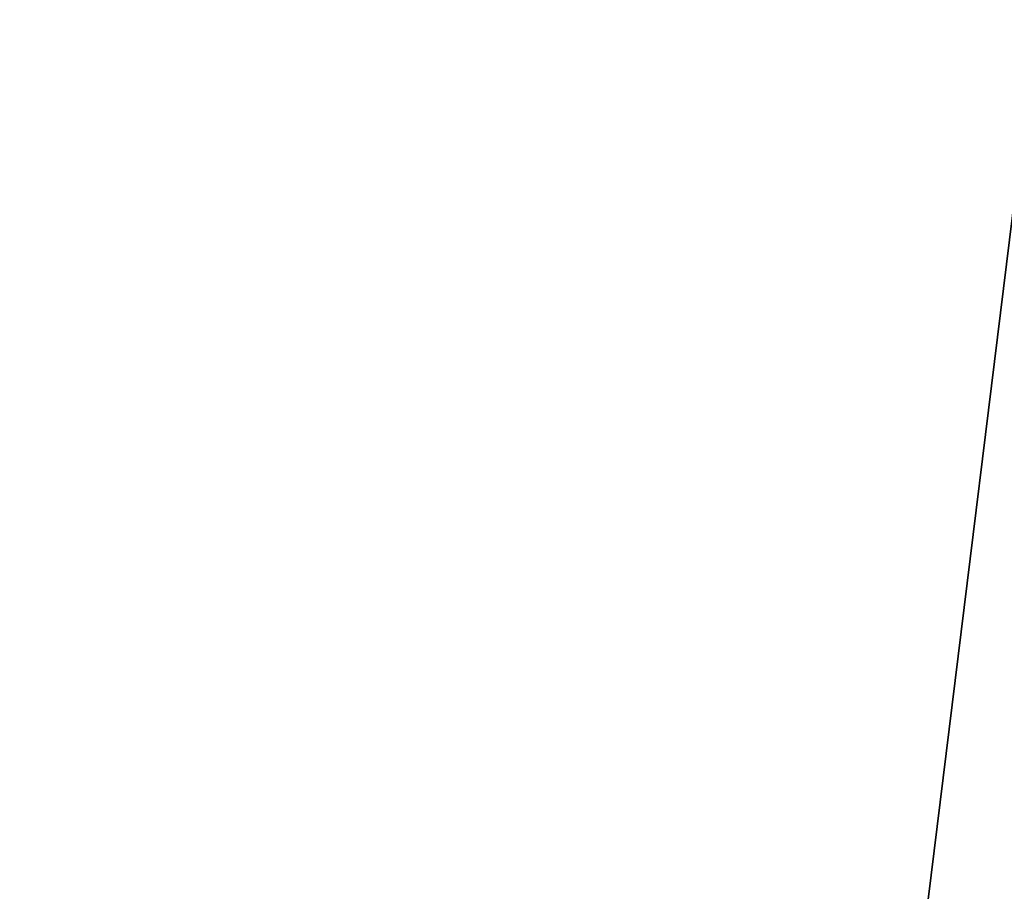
# Model space of a CAD drawing. Header units: metres. Extents: x -206 to 75, y -104 to 104.
# Tile 916 of 1056: x 12 to 26, y -17 to -5. Entities that reach past the tile are written whole.
import ezdxf

# ---------------------------------------------------------------- set-up
doc = ezdxf.new("R2010")
doc.units = ezdxf.units.M
doc.layers.add('solid_01_1-CONSUMER_THERM_B_125288', color=7, linetype='CONTINUOUS')

msp = doc.modelspace()

# ---------------------------------------------------------------- linework, layer by layer
at = {"layer": 'solid_01_1-CONSUMER_THERM_B_125288'}
for points in [[(-27.776106, 66.214066), (28.050987, 67.836098), (-27.757145, -66.232315)], [(28.050987, 67.836098), (-27.757065, -66.785934), (-27.757145, -66.232315)], [(28.050987, 67.836098), (27.851068, 67.319839), (-27.757065, -66.785934)], [(27.851068, 67.319839), (27.74942, 66.775635), (-27.757065, -66.785934)], [(27.74942, 66.775635), (-28.058632, -67.846397), (-27.858715, -67.330139)], [(27.74942, 66.775635), (27.749498, 66.222015), (-28.058632, -67.846397)], [(27.74942, 66.775635), (-27.858715, -67.330139), (-27.757065, -66.785934)], [(27.749498, 66.222015), (27.768459, -66.224365), (-28.058632, -67.846397)], [(-37.500069, 41.072453, 108.410858), (37.499931, 41.072487, 108.410858), (-37.500031, -41.072514, 108.410858)], [(37.499931, 41.072487, 108.410858), (37.499969, -41.072479, 108.410858), (-37.500031, -41.072514, 108.410858)], [(-42.500034, -37.500031, 108.5), (42.499931, 37.500008, 108.5), (-42.500069, 37.499969, 108.5)], [(-42.500034, -37.500031, 108.5), (42.499966, -37.499992, 108.5), (42.499931, 37.500008, 108.5)], [(24.999941, 20.258688, 6), (-25.000059, 20.258665, 6), (-30.00004, -20.300026, 6)], [(-25.00004, -20.258713, 6), (24.999941, 20.258688, 6), (-30.00004, -20.300026, 6)], [(-25.00004, -20.258713, 6), (29.999941, 20.300001, 6), (24.999941, 20.258688, 6)], [(-25.00004, -20.258713, 6), (24.99996, -20.25869, 6), (29.999941, 20.300001, 6)], [(24.99996, -20.25869, 6), (29.99996, -20.299997, 6), (29.999941, 20.300001, 6)]]:
    msp.add_3dface(points, dxfattribs=at)

doc.saveas('drawing.dxf')
